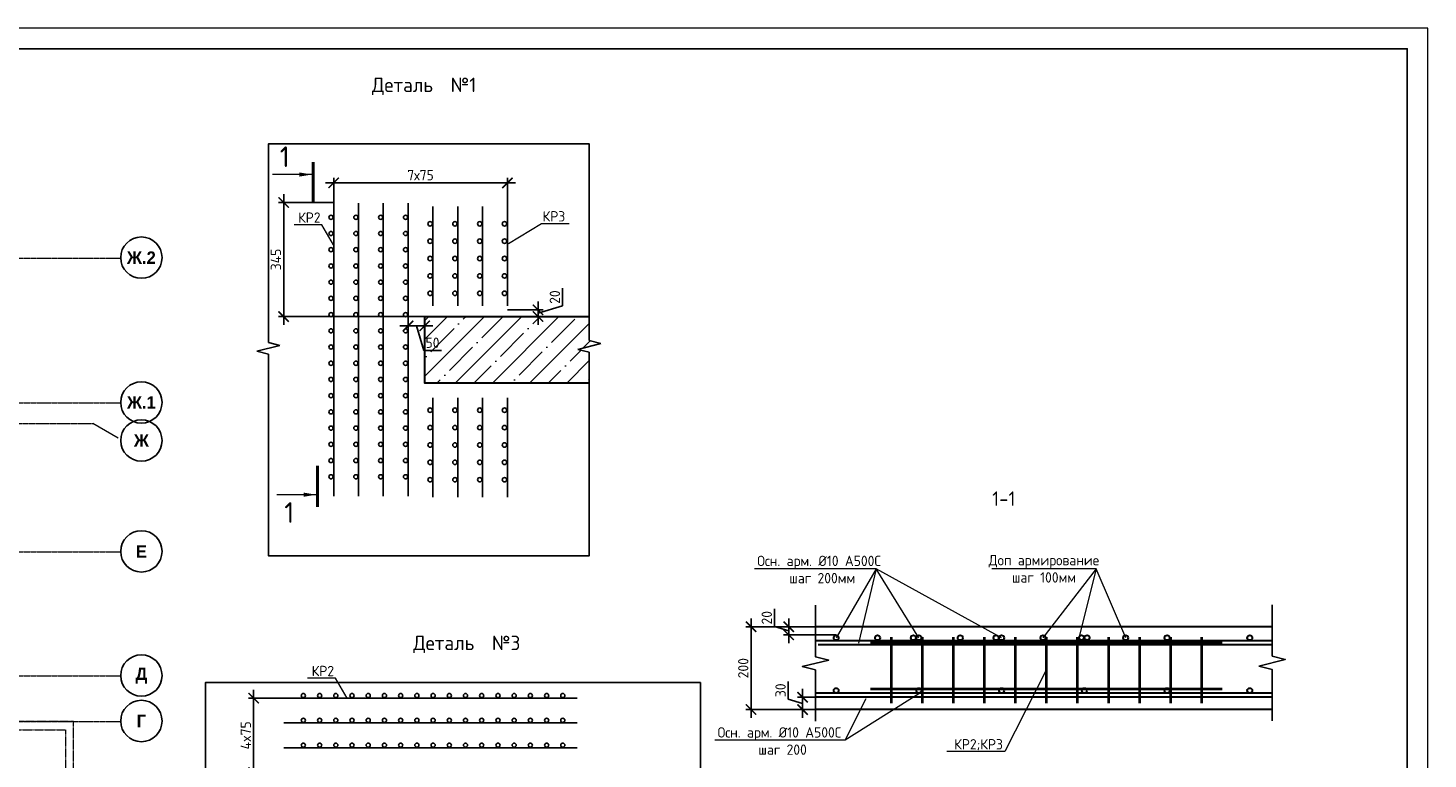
# Model space of a CAD drawing. Header units: millimetres. Extents: x 448962 to 1592680, y -326645 to -197113.
# Tile 392 of 398: x 950216 to 984064, y -262279 to -244611. Entities that reach past the tile are written whole.
import ezdxf
from ezdxf import colors
from ezdxf.entities.mleader import LeaderData, LeaderLine
from ezdxf.math import Vec2, Vec3

# ---------------------------------------------------------------- set-up
doc = ezdxf.new("R2010")
doc.units = ezdxf.units.MM
for name, pattern in [('01 Штриховая _4 мм_', [6, 3.5, -2.5]), ('______5', [1100, 800, -100, 100, -100]), ('осевая', [50.8, 31.75, -6.35, 6.35, -6.35])]:
    doc.linetypes.add(name, pattern=pattern)
for name, color, linetype, lineweight in [('Арматура', 152, 'Continuous', 40), ('Армирование', 3, 'Continuous', 40), ('Оси', 40, '______5', 18), ('осн.сетка', 4, 'Continuous', 60), ('Перекрытие ж_бетон', 1, 'Continuous', 30), ('подоснова', 151, 'Continuous', 5), ('поз.', 2, 'Continuous', 25), ('размер', 1, 'Continuous', 25), ('РАЗМЕРЫ', 1, 'Continuous', 9), ('СТЕНЫ', 3, 'Continuous', 30), ('ТОНКИЕ', 7, 'Continuous', 9), ('Узлы', 7, 'Continuous', 0)]:
    doc.layers.add(name, color=color, linetype=linetype, lineweight=lineweight)
doc.layers.add('ТОЛСТЫЕ_ОСНОВНЫЕ', color=6, linetype='Continuous')
doc.styles.add('Century Gothic', font='GOTHIC.TTF')
doc.styles.add('GOST-2.304_Type-B', font='GOST_Common.ttf')
doc.styles.add('ГОСТ', font='GOST_Common.ttf')
doc.styles.add('ГОСТ 2.304', font='GOST_Common.ttf')
doc.dimstyles.new('СПДС', dxfattribs={"dimscale": 100, "dimtxt": 2.5, "dimasz": 2.5, "dimexe": 1.25, "dimexo": 0, "dimtad": 1, "dimdec": 0, "dimtxsty": 'GOST-2.304_Type-B', "dimblk": 'ARCHTICK', "dimcen": 2.5, "dimdle": 2, "dimadec": 0, "dimazin": 2, "dimtfac": 0.75, "dimtdec": 0, "dimtmove": 1, "dimatfit": 3, "dimfxl": 1, "dimtolj": 1, "dimarcsym": 1})

# ---------------------------------------------------------------- blocks, each defined once
blk = doc.blocks.new('*U17')
at = {"layer": 'ТОЛСТЫЕ_ОСНОВНЫЕ', "color": 6}
blk.add_lwpolyline([(20, 5), (886, 5), (886, 415), (20, 415)], close=True, dxfattribs=at)
at = {"layer": 'ТОНКИЕ'}
blk.add_lwpolyline([(0, 0), (891, 0), (891, 420), (0, 420)], close=True, dxfattribs=at)
blk = doc.blocks.new('NSY101')
at = {"color": 0, "linetype": 'ByBlock', "lineweight": -2}
blk.add_circle((0, 0), 50, dxfattribs=at)
blk = doc.blocks.new('оси плит')
at = {"layer": 'Оси', "color": 16, "linetype": 'осевая', "lineweight": 0, "transparency": 33554687}
for p, q in [((519570.9, -205117.4), (573160.2, -205117.4)), ((519570.9, -208617.4), (573160.2, -208617.4)), ((520148.3, -209117.4), (572483.7, -209117.4)), ((519570.9, -212217.4), (573160.2, -212217.4)), ((519570.9, -215217.4), (573160.2, -215217.4)), ((519570.9, -216317.4), (573160.2, -216317.4))]:
    blk.add_line(p, q, dxfattribs=at)
at = {"layer": 'Оси', "color": 16, "linetype": '______5', "lineweight": 0, "transparency": 33554687}
blk.add_line((573099.3, -209472.8), (572483.7, -209117.4), dxfattribs=at)
at = {"layer": 'Оси', "color": 16, "linetype": 'Continuous', "lineweight": 25, "transparency": 33554687, "xscale": 9.999999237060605, "yscale": 9.999999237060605, "zscale": 9.999999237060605}
for p in [(573660.1, -205107.3), (573660.1, -208607.3), (573660.1, -209527.3), (573660.1, -212207.3), (573660.1, -215207.3), (573660.1, -216307.3)]:
    blk.add_blockref('NSY101', p, dxfattribs=at)
at = {"layer": 'Оси', "color": 16, "linetype": 'Continuous', "lineweight": 25, "transparency": 33554687, "char_height": 300, "attachment_point": 5, "style": 'Century Gothic'}
for s, insert, width in [('\\A1;{\\fCentury Gothic|i0|b1;\\H300.000000;\\W1.000000;\\C16;Ж.2}\\P', (573660.1, -205107.3), 890), ('\\A1;{\\fCentury Gothic|i0|b1;\\H300.000000;\\W1.000000;\\C16;Ж.1}\\P', (573660.1, -208607.3), 890), ('\\A1;{\\fCentury Gothic|i0|b1;\\H300.000000;\\W1.000000;\\C16;Ж}\\P', (573660.1, -209527.3), 540), ('\\A1;{\\fCentury Gothic|i0|b1;\\H300.000000;\\W1.000000;\\C16;Е}\\P', (573660.1, -212207.3), 365), ('\\A1;{\\fCentury Gothic|i0|b1;\\H300.000000;\\W1.000000;\\C16;Д}\\P', (573660.1, -215207.3), 470), ('\\A1;{\\fCentury Gothic|i0|b1;\\H300.000000;\\W1.000000;\\C16;Г}\\P', (573660.1, -216307.3), 345)]:
    blk.add_mtext(s, dxfattribs=dict(at, insert=insert, width=width))
blk = doc.blocks.new('стены  тп')
at = {"layer": 'СТЕНЫ', "color": 251, "linetype": '01 Штриховая _4 мм_', "lineweight": 0, "true_color": 0x636466}
for p, q in [((591492, -327826, 3100), (589762, -327826, 3100)), ((591492, -328026, 3100), (591492, -327826, 3100)), ((589762, -328026, 3100), (591292, -328026, 3100)), ((591292, -328026, 3100), (591292, -336126, 3100)), ((591492, -336326, 3100), (591492, -328026, 3100))]:
    blk.add_line(p, q, dxfattribs=at)
blk = doc.blocks.new('_ArchTick')
at = {"color": 0, "linetype": 'ByBlock', "const_width": 0.15}
blk.add_lwpolyline([(-0.5, -0.5), (0.5, 0.5)], dxfattribs=at)
blk = doc.blocks.new('*D950')
at = {"layer": 'DEFPOINTS', "color": 0, "transparency": 16777216}
for p in [(959406, -251586), (959406, -251811), (959806, -251586)]:
    blk.add_point(p, dxfattribs=at)
at = {"layer": 'РАЗМЕРЫ', "color": 0, "lineweight": -2, "transparency": 16777216}
for p, q in [((960006, -251811), (959206, -251811)), ((959406, -251586), (959406, -251936)), ((959606, -251811), (959784, -252405)), ((959806, -251586), (959806, -251936)), ((959784, -252405), (960209, -252405))]:
    blk.add_line(p, q, dxfattribs=at)
at = {"layer": 'РАЗМЕРЫ', "color": 0, "lineweight": -2, "transparency": 16777216, "xscale": 250, "yscale": 250, "zscale": 250, "rotation": 180}
blk.add_blockref('_ArchTick', (959406, -251811), dxfattribs=at)
at = {"layer": 'РАЗМЕРЫ', "color": 0, "lineweight": -2, "transparency": 16777216, "xscale": 250, "yscale": 250, "zscale": 250}
blk.add_blockref('_ArchTick', (959806, -251811), dxfattribs=at)
at = {"layer": 'РАЗМЕРЫ', "color": 0, "lineweight": 0, "transparency": 16777216, "insert": (959996, -252217), "char_height": 250, "attachment_point": 5, "style": 'GOST-2.304_Type-B'}
blk.add_mtext('\\A1;50', dxfattribs=at)
blk = doc.blocks.new('*D951')
at = {"layer": 'DEFPOINTS', "color": 0, "transparency": 16777216}
for p in [(961806, -251424), (962547, -251424), (961873, -251586)]:
    blk.add_point(p, dxfattribs=at)
at = {"layer": 'РАЗМЕРЫ', "color": 0, "lineweight": -2, "transparency": 16777216}
for p, q in [((963140, -251327), (963140, -250902)), ((961806, -251424), (962672, -251424)), ((962547, -251786), (962547, -251224)), ((962547, -251505), (963140, -251327)), ((961873, -251586), (962672, -251586))]:
    blk.add_line(p, q, dxfattribs=at)
at = {"layer": 'РАЗМЕРЫ', "color": 0, "lineweight": -2, "transparency": 16777216, "xscale": 250, "yscale": 250, "zscale": 250}
for p, rotation in [((962547, -251424), 90), ((962547, -251586), 270)]:
    blk.add_blockref('_ArchTick', p, dxfattribs=dict(at, rotation=rotation))
at = {"layer": 'РАЗМЕРЫ', "color": 0, "lineweight": 0, "transparency": 16777216, "insert": (962953, -251114), "char_height": 250, "attachment_point": 5, "rotation": 90, "style": 'GOST-2.304_Type-B'}
blk.add_mtext('\\A1;20', dxfattribs=at)
blk = doc.blocks.new('*D930')
at = {"layer": 'DEFPOINTS', "color": 0, "transparency": 16777216}
for p in [(957606, -248354), (957606, -248986), (961806, -249107)]:
    blk.add_point(p, dxfattribs=at)
at = {"layer": 'РАЗМЕРЫ', "color": 0, "lineweight": -2, "transparency": 16777216}
for p, q in [((962006, -248354), (957406, -248354)), ((957606, -248986), (957606, -248229)), ((961806, -249107), (961806, -248229))]:
    blk.add_line(p, q, dxfattribs=at)
at = {"layer": 'РАЗМЕРЫ', "color": 0, "lineweight": -2, "transparency": 16777216, "xscale": 250, "yscale": 250, "zscale": 250, "rotation": 180}
blk.add_blockref('_ArchTick', (957606, -248354), dxfattribs=at)
at = {"layer": 'РАЗМЕРЫ', "color": 0, "lineweight": -2, "transparency": 16777216, "xscale": 250, "yscale": 250, "zscale": 250}
blk.add_blockref('_ArchTick', (961806, -248354), dxfattribs=at)
at = {"layer": 'РАЗМЕРЫ', "color": 0, "lineweight": 0, "transparency": 16777216, "insert": (959706, -248167), "char_height": 250, "attachment_point": 5, "style": 'GOST-2.304_Type-B'}
blk.add_mtext('\\A1;7х75', dxfattribs=at)
blk = doc.blocks.new('_None')
blk = doc.blocks.new('кр1')
at = {"layer": 'осн.сетка', "color": 3, "lineweight": 25, "ltscale": 100}
blk.add_lwpolyline([(706362.1, 64835.7), (707628, 64835.7)], dxfattribs=at)
at = {"layer": 'размер', "lineweight": 25, "ltscale": 2}
for centre in [(706423.7, 64824.5), (706493.7, 64824.5), (706563.7, 64824.5), (706633.7, 64824.5), (706703.7, 64824.5), (706773.7, 64824.5), (706843.7, 64824.5), (706913.7, 64824.5), (706983.7, 64824.5), (707053.7, 64824.5), (707123.7, 64824.5), (707193.7, 64824.5), (707263.7, 64824.5), (707333.7, 64824.5), (707403.7, 64824.5), (707473.7, 64824.5), (707543.7, 64824.5)]:
    blk.add_circle(centre, 9, dxfattribs=at)
blk = doc.blocks.new('КР3')
at = {"layer": 'осн.сетка', "color": 3, "lineweight": 25, "ltscale": 100}
blk.add_lwpolyline([(201777.3, 10162.8), (202177.3, 10162.8)], dxfattribs=at)
at = {"layer": 'размер', "lineweight": 25, "ltscale": 2}
for centre in [(201847.3, 10151.6), (201917.3, 10151.6), (201987.3, 10151.6), (202057.3, 10151.6), (202127.3, 10151.6)]:
    blk.add_circle(centre, 9, dxfattribs=at)
blk = doc.blocks.new('деталь1')
at = {"layer": 'РАЗМЕРЫ', "color": 0, "xscale": 2.8, "yscale": 2.8, "zscale": 2.8, "rotation": 270}
for p in [(87255, 2000604), (87555, 2000604), (87855, 2000604), (88155, 2000604)]:
    blk.add_blockref('кр1', p, dxfattribs=at)
at = {"layer": 'РАЗМЕРЫ', "color": 1, "yscale": 3, "zscale": 3, "rotation": 270}
for p, xscale in [((239506, 628081), 3), ((239806, 628081), 3), ((240106, 628081), 3), ((240406, 628081), 3), ((239506, -586096), -3), ((239806, -586096), -3), ((240106, -586096), -3), ((240406, -586096), -3)]:
    blk.add_blockref('КР3', p, dxfattribs=dict(at, xscale=xscale))
blk = doc.blocks.new('*D947')
at = {"layer": 'DEFPOINTS', "color": 0, "transparency": 16777216}
for p in [(968608, -259084), (969755, -259084), (969755, -259279)]:
    blk.add_point(p, dxfattribs=at)
at = {"layer": 'РАЗМЕРЫ', "color": 0, "lineweight": -2, "transparency": 16777216}
for p, q in [((968264, -259078), (968264, -258653)), ((968608, -259479), (968608, -258884)), ((968608, -259181), (968264, -259078)), ((969755, -259084), (968483, -259084)), ((969755, -259279), (968483, -259279))]:
    blk.add_line(p, q, dxfattribs=at)
at = {"layer": 'РАЗМЕРЫ', "color": 0, "lineweight": -2, "transparency": 16777216, "xscale": 250, "yscale": 250, "zscale": 250}
for p, rotation in [((968608, -259084), 90), ((968608, -259279), 270)]:
    blk.add_blockref('_ArchTick', p, dxfattribs=dict(at, rotation=rotation))
at = {"layer": 'РАЗМЕРЫ', "color": 0, "lineweight": 0, "transparency": 16777216, "insert": (968077, -258865), "char_height": 250, "attachment_point": 5, "rotation": 90, "style": 'GOST-2.304_Type-B'}
blk.add_mtext('\\A1;20', dxfattribs=at)
blk = doc.blocks.new('*D948')
at = {"layer": 'DEFPOINTS', "color": 0, "transparency": 16777216}
for p in [(967697, -259084), (969621, -259084), (969467, -261084)]:
    blk.add_point(p, dxfattribs=at)
at = {"layer": 'РАЗМЕРЫ', "color": 0, "lineweight": -2, "transparency": 16777216}
for p, q in [((967697, -261284), (967697, -258884)), ((969621, -259084), (967572, -259084)), ((969467, -261084), (967572, -261084))]:
    blk.add_line(p, q, dxfattribs=at)
at = {"layer": 'РАЗМЕРЫ', "color": 0, "lineweight": -2, "transparency": 16777216, "xscale": 250, "yscale": 250, "zscale": 250}
for p, rotation in [((967697, -259084), 90), ((967697, -261084), 270)]:
    blk.add_blockref('_ArchTick', p, dxfattribs=dict(at, rotation=rotation))
at = {"layer": 'РАЗМЕРЫ', "color": 0, "lineweight": 0, "transparency": 16777216, "insert": (967509, -260084), "char_height": 250, "attachment_point": 5, "rotation": 90, "style": 'GOST-2.304_Type-B'}
blk.add_mtext('\\A1;200', dxfattribs=at)
blk = doc.blocks.new('*D949')
at = {"layer": 'DEFPOINTS', "color": 0, "transparency": 16777216}
for p in [(969532, -260784), (968942, -261084), (969532, -261084)]:
    blk.add_point(p, dxfattribs=at)
at = {"layer": 'РАЗМЕРЫ', "color": 0, "lineweight": -2, "transparency": 16777216}
for p, q in [((968598, -260830), (968598, -260405)), ((968942, -260584), (968942, -261284)), ((968942, -260934), (968598, -260830)), ((969532, -260784), (968817, -260784)), ((969532, -261084), (968817, -261084))]:
    blk.add_line(p, q, dxfattribs=at)
at = {"layer": 'РАЗМЕРЫ', "color": 0, "lineweight": -2, "transparency": 16777216, "xscale": 250, "yscale": 250, "zscale": 250}
for p, rotation in [((968942, -260784), 90), ((968942, -261084), 270)]:
    blk.add_blockref('_ArchTick', p, dxfattribs=dict(at, rotation=rotation))
at = {"layer": 'РАЗМЕРЫ', "color": 0, "lineweight": 0, "transparency": 16777216, "insert": (968410, -260618), "char_height": 250, "attachment_point": 5, "rotation": 90, "style": 'GOST-2.304_Type-B'}
blk.add_mtext('\\A1;30', dxfattribs=at)
blk = doc.blocks.new('кр2 фасад')
at = {"layer": 'Армирование', "ltscale": 0.3}
for p, q in [((297132, 23151), (297132, 21551)), ((297882, 23151), (297882, 21551)), ((298632, 23151), (298632, 21551)), ((299382, 23151), (299382, 21551)), ((300132, 23151), (300132, 21551)), ((300882, 23151), (300882, 21551)), ((301632, 23151), (301632, 21551)), ((302382, 23151), (302382, 21551)), ((303132, 23151), (303132, 21551)), ((303882, 23151), (303882, 21551)), ((304632, 23151), (304632, 21551)), ((296632, 23011), (305132, 23011)), ((296632, 21900), (305132, 21900))]:
    blk.add_line(p, q, dxfattribs=at)
blk = doc.blocks.new('*D952')
at = {"layer": 'DEFPOINTS', "color": 0, "transparency": 16777216}
for p in [(956397, -248827), (957606, -248827), (960092, -251586)]:
    blk.add_point(p, dxfattribs=at)
at = {"layer": 'РАЗМЕРЫ', "color": 0, "lineweight": -2, "transparency": 16777216}
for p, q in [((956397, -251786), (956397, -248627)), ((957606, -248827), (956272, -248827)), ((960092, -251586), (956272, -251586))]:
    blk.add_line(p, q, dxfattribs=at)
at = {"layer": 'РАЗМЕРЫ', "color": 0, "lineweight": -2, "transparency": 16777216, "xscale": 250, "yscale": 250, "zscale": 250}
for p, rotation in [((956397, -248827), 90), ((956397, -251586), 270)]:
    blk.add_blockref('_ArchTick', p, dxfattribs=dict(at, rotation=rotation))
at = {"layer": 'РАЗМЕРЫ', "color": 0, "lineweight": 0, "transparency": 16777216, "insert": (956209, -250206), "char_height": 250, "attachment_point": 5, "rotation": 90, "style": 'GOST-2.304_Type-B'}
blk.add_mtext('\\A1;345', dxfattribs=at)
blk = doc.blocks.new('*D1003')
at = {"layer": 'DEFPOINTS', "color": 0, "transparency": 16777216}
for p in [(957106, -260808), (955670, -262608), (957225, -262608)]:
    blk.add_point(p, dxfattribs=at)
at = {"layer": 'РАЗМЕРЫ', "color": 0, "lineweight": -2, "transparency": 16777216}
for p, q in [((955670, -260608), (955670, -262808)), ((957106, -260808), (955545, -260808)), ((957225, -262608), (955545, -262608))]:
    blk.add_line(p, q, dxfattribs=at)
at = {"layer": 'РАЗМЕРЫ', "color": 0, "lineweight": -2, "transparency": 16777216, "xscale": 250, "yscale": 250, "zscale": 250}
for p, rotation in [((955670, -260808), 90), ((955670, -262608), 270)]:
    blk.add_blockref('_ArchTick', p, dxfattribs=dict(at, rotation=rotation))
at = {"layer": 'РАЗМЕРЫ', "color": 0, "lineweight": 0, "transparency": 16777216, "insert": (955482, -261708), "char_height": 250, "attachment_point": 5, "rotation": 90, "style": 'GOST-2.304_Type-B'}
blk.add_mtext('\\A1;4x75', dxfattribs=at)

msp = doc.modelspace()

# ---------------------------------------------------------------- hatches: boundary and pattern name
at = {"layer": 'РАЗМЕРЫ', "transparency": 33554648}
h = msp.add_hatch(dxfattribs=at)
h.set_pattern_fill('ANSI35', color=1, scale=100)
h.set_pattern_definition([(45, (420016, -294421.15), (-449.0128, 449.0128), []), (45, (420465.04, -294421.15), (-449.0128, 449.0128), [793.75, -158.75, 0, -158.75])])
h.paths.add_polyline_path([(963785.2, -251586.1), (959805.5, -251586.1), (959805.5, -253186.1), (963785.2, -253186.1), (963785.2, -252447.6), (963505.2, -252377.6), (964065.2, -252237.6), (963785.2, -252167.6)])

# ---------------------------------------------------------------- linework, layer by layer
at = {"color": 252, "linetype": 'Continuous', "lineweight": 30, "true_color": 0x939598}
for centre in [(969754.8, -259348.6), (970754.8, -259348.6), (971620.7, -259348.6), (971754.8, -259348.6), (972754.8, -259348.6), (973620.7, -259348.6), (973754.8, -259348.6), (974754.8, -259348.6), (975687.1, -259346.5), (975821.2, -259346.5), (976754.8, -259348.6), (977754.8, -259348.6), (979754.8, -259348.6), (969754.8, -260624.6), (971754.8, -260624.6), (973754.8, -260624.6), (975754.8, -260624.6), (977754.8, -260624.6), (979754.8, -260624.6)]:
    msp.add_circle(centre, 60, dxfattribs=at)
at = {"layer": 'Арматура', "color": 2, "lineweight": 0}
for p, q in [((970720.6, -257682.2), (967777, -257682.2)), ((970720.6, -257682.2), (969754.8, -259348.6)), ((970720.6, -257682.2), (970296.1, -259476.8)), ((973754.8, -259348.6), (970720.6, -257682.2)), ((971754.8, -259348.6), (970720.6, -257682.2)), ((976041.6, -257682.2), (973515.1, -257682.2)), ((976041.6, -257682.2), (974754.8, -259348.6)), ((976041.6, -257682.2), (975620.7, -259348.6)), ((976754.8, -259348.6), (976041.6, -257682.2)), ((971754.8, -260703.6), (969975.8, -261827.8)), ((969975.8, -261827.8), (970476.1, -260816.8)), ((969975.8, -261827.8), (966818.6, -261827.8))]:
    msp.add_line(p, q, dxfattribs=at)
at = {"layer": 'Перекрытие ж_бетон', "color": 7, "linetype": 'Continuous', "lineweight": 30}
for p, q in [((980293.6, -259083.6), (969254.8, -259083.6)), ((980293.6, -261083.6), (969254.8, -261083.6))]:
    msp.add_line(p, q, dxfattribs=at)
at = {"layer": 'Перекрытие ж_бетон', "color": 252, "linetype": 'Continuous', "lineweight": 30, "true_color": 0x939598}
for p, q in [((980293.6, -259423.6), (969254.8, -259423.6)), ((980293.6, -259522.5), (969315.8, -259522.5)), ((980293.6, -260684.6), (969254.8, -260684.6)), ((980293.6, -260783.5), (969254.8, -260783.5)), ((980293.6, -260783.5), (969315.8, -260783.5))]:
    msp.add_line(p, q, dxfattribs=at)
at = {"layer": 'поз.', "linetype": 'Continuous'}
for points in [[(969254.8, -258564.5), (969254.8, -259806.5), (969574.8, -259886.5), (968934.8, -260046.5), (969254.8, -260126.5), (969254.8, -261368.5)], [(980293.6, -258551.3), (980293.6, -259793.3)], [(980293.6, -259793.3), (980613.6, -259873.3), (979973.6, -260033.3)], [(979973.6, -260033.3), (980293.6, -260113.3), (980293.6, -261355.3)]]:
    msp.add_lwpolyline(points, dxfattribs=at)
at = {"layer": 'размер', "linetype": 'Continuous', "ltscale": 0.2}
for points in [[(956027.6, -252211.2), (956027.6, -247411.4), (963785.2, -247411.4), (963785.2, -252167.6)], [(955747.6, -252421.2), (956307.6, -252281.2)], [(955747.6, -252421.2), (956307.6, -252281.2)], [(956027.6, -252491.2), (955747.6, -252421.2)], [(956307.6, -252281.2), (956027.6, -252211.2)], [(956307.6, -252281.2), (956027.6, -252211.2)], [(956027.6, -252491.2), (956027.6, -257367.9), (963785.2, -257367.9), (963785.2, -252447.6)], [(963505.2, -252377.6), (964065.2, -252237.6)], [(963785.2, -252447.6), (963505.2, -252377.6)], [(964065.2, -252237.6), (963785.2, -252167.6)], [(954504.5, -265231.1), (954504.5, -260431.3), (966471.8, -260431.3), (966471.8, -265187.5)]]:
    msp.add_lwpolyline(points, dxfattribs=at)
at = {"layer": 'РАЗМЕРЫ', "color": 1, "lineweight": 30}
msp.add_line((959805.5, -251586.1), (963785.2, -251586.1), dxfattribs=at)
msp.add_lwpolyline([(959805.5, -251586.1), (959805.5, -253186.1), (963785.2, -253186.1)], dxfattribs=at)
at = {"layer": 'Узлы', "color": 1, "linetype": 'Continuous', "lineweight": 0}
for p, q in [((957073, -248152.4, 3100), (956123, -248152.4, 3100)), ((957076.8, -248152.4, 3100), (956126.8, -248152.4, 3100)), ((957182.7, -255891), (956232.7, -255891))]:
    msp.add_line(p, q, dxfattribs=at)
at = {"layer": 'Узлы', "color": 1, "linetype": 'Continuous', "lineweight": 0, "const_width": 70, "elevation": 3100}
for points in [[(957108, -247852.4), (957108, -248852.4)], [(957111.8, -247852.4), (957111.8, -248852.4)]]:
    msp.add_lwpolyline(points, dxfattribs=at)
at = {"layer": 'Узлы', "color": 1, "linetype": 'Continuous', "lineweight": 0, "const_width": 70}
msp.add_lwpolyline([(957217.7, -256191), (957217.7, -255191)], dxfattribs=at)
at = {"layer": 'Узлы', "color": 1, "linetype": 'Continuous', "lineweight": 0}
for points in [[(957073, -248152.4, 3100), (956772.5, -248202.7, 3100), (956772.5, -248102.2, 3100)], [(957076.8, -248152.4, 3100), (956776.4, -248202.7, 3100), (956776.4, -248102.1, 3100)], [(957182.7, -255891), (956882.2, -255941.3), (956882.2, -255840.7)]]:
    msp.add_solid(points, dxfattribs=at)

# ---------------------------------------------------------------- block references
at = {"xscale": 100, "yscale": 100, "zscale": 100}
msp.add_blockref('*U17', (894963.6, -286610.9), dxfattribs=at)
at = {"color": 252, "true_color": 0x939598}
msp.add_blockref('кр2 фасад', (673953.3, -282481.6), dxfattribs=at)
at = {"layer": 'РАЗМЕРЫ'}
for name, p in [('оси плит', (379297, -45053.9)), ('стены  тп', (359826.9, 66454.4, -3100))]:
    msp.add_blockref(name, p, dxfattribs=at)
at = {"layer": 'РАЗМЕРЫ', "color": 1, "xscale": 2, "yscale": 2, "zscale": 2}
msp.add_blockref('деталь1', (420016, -294421.2), dxfattribs=at)
at = {"layer": 'РАЗМЕРЫ', "color": 0, "xscale": 5.600000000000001, "yscale": 5.600000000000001, "zscale": 5.600000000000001, "rotation": 180}
for p in [(4919118.4, 102271.8), (4919118.4, 101671.8), (4919118.4, 101071.8)]:
    msp.add_blockref('кр1', p, dxfattribs=at)

# ---------------------------------------------------------------- texts
at = {"layer": 'Арматура', "color": 2, "lineweight": 0, "char_height": 250, "width": 3270.998, "attachment_point": 5, "style": 'ГОСТ 2.304'}
for s, insert in [(' \\PОсн. арм. %%C10 А500С\\P шаг 200мм', (969342.4, -257490.8)), ('Доп армирование шаг 100мм', (974778.4, -257682.2)), (' \\PОсн. арм. %%C10 А500С\\P шаг 200', (968384, -261636.4))]:
    msp.add_mtext(s, dxfattribs=dict(at, insert=insert))
at = {"layer": 'размер', "linetype": 'Continuous', "ltscale": 0.4, "char_height": 350, "width": 4197.96, "attachment_point": 1, "style": 'ГОСТ'}
for s, insert in [('Деталь  №1', (958530.9, -245809.1)), ('1-1', (973526.8, -255812.1)), ('Деталь  №3', (959529.6, -259298.7))]:
    msp.add_mtext(s, dxfattribs=dict(at, insert=insert))
at = {"layer": 'Узлы', "color": 1, "linetype": 'Continuous', "lineweight": 0, "char_height": 500, "attachment_point": 5, "style": 'GOST-2.304_Type-B'}
for insert in [(956423, -247722.4, 3100), (956532.7, -256321)]:
    msp.add_mtext_dynamic_manual_height_columns('1', width=723.88, gutter_width=25, heights=[0], dxfattribs=dict(at, insert=insert))

# ---------------------------------------------------------------- dimensions: what is measured, and where the dimension line sits
at = {"layer": 'РАЗМЕРЫ', "color": 1, "lineweight": 0}
dim = msp.add_linear_dim(base=(957605.5, -248354.1), p1=(961805.5, -249106.7), p2=(957605.5, -248986.3), text='7х75', dimstyle='СПДС', override={"dimlfac": 0.25}, dxfattribs=at)
dim.commit()
dim.dimension.update_dxf_attribs({"geometry": '*D930', "text_midpoint": (959705.5, -248166.6)})
for base, p1, p2, override, picture, middle in [((956396.8, -248826.6), (960092.5, -251586.1), (957605.5, -248826.6), {"dimlfac": 0.125}, '*D952', (956209.3, -250206.4)), ((962546.7, -251423.6), (961872.8, -251586.1), (961805.5, -251423.6), {"dimlfac": 0.125}, '*D951', (962952.9, -251264.2)), ((967696.8, -259083.6), (969467.3, -261083.6), (969621.3, -259083.6), {"dimlfac": 0.1}, '*D948', (967509.3, -260083.6)), ((968608.0849334, -259083.5920405), (969754.8447095, -259278.5920405), (969754.8447095, -259083.5920405), {"dimlfac": 0.1}, '*D947', (968076.8349334, -259015.4670405)), ((968941.6, -261083.6), (969531.6, -260783.5), (969531.6, -261083.6), {"dimlfac": 0.1}, '*D949', (968410.4, -260767.9))]:
    dim = msp.add_linear_dim(base=base, p1=p1, p2=p2, angle=90, dimstyle='СПДС', override=override, dxfattribs=at)
    dim.commit()
    dim.dimension.update_dxf_attribs({"geometry": picture, "text_midpoint": middle})
dim = msp.add_linear_dim(base=(959405.5, -251811), p1=(959805.5, -251586.1), p2=(959405.5, -251586.1), dimstyle='СПДС', override={"dimlfac": 0.125}, dxfattribs=at)
dim.commit()
dim.dimension.update_dxf_attribs({"geometry": '*D950', "text_midpoint": (959846.1, -252217.3)})
dim = msp.add_linear_dim(base=(955669.6, -262608.2), p1=(957105.7, -260808.2), p2=(957225.1, -262608.2), angle=90, text='4x75', dimstyle='СПДС', dxfattribs=at)
dim.commit()
dim.dimension.update_dxf_attribs({"geometry": '*D1003', "text_midpoint": (955482.1, -261708.2)})

# ---------------------------------------------------------------- leaders
at = {"layer": 'подоснова', "color": 2, "ltscale": 0.3}
ml = msp.add_multileader_mtext('Standard', dxfattribs=at)
ml.set_content('КР2', color=2, style='GOST-2.304_Type-B')
ml.set_leader_properties(color=256, linetype='ByLayer', lineweight=15)
ml.set_arrow_properties(name='NONE')
ml.build(insert=Vec2(0, 0))
ml.multileader.update_dxf_attribs({"text_left_attachment_type": 6, "text_right_attachment_type": 6, "dogleg_length": 0.1, "arrow_head_size": 36})
ctx = ml.context
ctx.base_point, ctx.char_height, ctx.arrow_head_size, ctx.landing_gap_size, ctx.plane_origin = Vec3(956715.4, -249368.5), 250, 36, 40, Vec3(947952.1, -228287.3)
ctx.left_attachment, ctx.right_attachment, ctx.text_align_type = 6, 6, 1
notes = []
notes.append((ctx, [(1, (1, 1, 0), (957320.6, -249368.5), (-1, 0), 0.2, [(0, [(957605.5, -249849.2)], 0, [])])]))
ctx.mtext.insert, ctx.mtext.alignment, ctx.mtext.flow_direction = Vec3(957017.9, -249068.5), 2, 5
ml = msp.add_multileader_mtext('Standard', dxfattribs=at)
ml.set_content('КР3', color=2, style='GOST-2.304_Type-B')
ml.set_leader_properties(color=256, linetype='ByLayer', lineweight=15)
ml.set_arrow_properties(name='NONE')
ml.build(insert=Vec2(0, 0))
ml.multileader.update_dxf_attribs({"text_left_attachment_type": 6, "text_right_attachment_type": 6, "dogleg_length": 0.1, "arrow_head_size": 36})
ctx = ml.context
ctx.base_point, ctx.char_height, ctx.arrow_head_size, ctx.landing_gap_size, ctx.plane_origin = Vec3(962628.7, -249337.8), 250, 36, 40, Vec3(954390.4, -228256.6)
ctx.left_attachment, ctx.right_attachment, ctx.text_align_type = 6, 6, 1
notes.append((ctx, [(0, (1, 1, 0), (962628.5, -249337.8), (1, 0), 0.2, [(0, [(961833.8, -249818.5)], 0, [])])]))
ctx.mtext.insert, ctx.mtext.alignment, ctx.mtext.flow_direction = Vec3(962931.2, -249037.8), 2, 5
ml = msp.add_multileader_mtext('Standard', dxfattribs=at)
ml.set_content('КР2', color=2, style='GOST-2.304_Type-B')
ml.set_leader_properties(color=256, linetype='ByLayer', lineweight=15)
ml.set_arrow_properties(name='NONE')
ml.build(insert=Vec2(0, 0))
ml.multileader.update_dxf_attribs({"text_left_attachment_type": 6, "text_right_attachment_type": 6, "dogleg_length": 0.1, "arrow_head_size": 36})
ctx = ml.context
ctx.base_point, ctx.char_height, ctx.arrow_head_size, ctx.landing_gap_size, ctx.plane_origin = Vec3(957042.2, -260327.5), 250, 36, 40, Vec3(948278.9, -239246.3)
ctx.left_attachment, ctx.right_attachment, ctx.text_align_type = 6, 6, 1
notes.append((ctx, [(1, (1, 1, 0), (957647.4, -260327.5), (-1, 0), 0.2, [(0, [(957932.3, -260808.2)], 0, [])])]))
ctx.mtext.insert, ctx.mtext.alignment, ctx.mtext.flow_direction = Vec3(957344.7, -260027.5), 2, 5
ml = msp.add_multileader_mtext('Standard', dxfattribs=at)
ml.set_content('КР2;КР3', color=2, style='GOST-2.304_Type-B')
ml.set_leader_properties(color=256, linetype='ByLayer', lineweight=15)
ml.set_arrow_properties(name='NONE')
ml.build(insert=Vec2(0, 0))
ml.multileader.update_dxf_attribs({"text_left_attachment_type": 6, "text_right_attachment_type": 6, "dogleg_length": 0.1, "arrow_head_size": 36})
ctx = ml.context
ctx.base_point, ctx.char_height, ctx.arrow_head_size, ctx.landing_gap_size, ctx.plane_origin = Vec3(972563.9, -262098.5), 250, 36, 40, Vec3(964463.1, -241017.4)
ctx.left_attachment, ctx.right_attachment, ctx.text_align_type = 6, 6, 1
notes.append((ctx, [(1, (1, 1, 0), (973831.6, -262098.5), (-1, 0), 0.2, [(0, [(974835.5, -260130.1)], 0, [])])]))
ctx.mtext.insert, ctx.mtext.alignment, ctx.mtext.flow_direction = Vec3(973197.7, -261798.5), 2, 5
for ctx, leaders in notes:
    for number, flags, end, landing, length, lines in leaders:
        leader = LeaderData()
        leader.index, (leader.has_last_leader_line, leader.has_dogleg_vector, leader.attachment_direction) = number, flags
        leader.last_leader_point, leader.dogleg_vector, leader.dogleg_length = Vec3(end), Vec3(landing), length
        for number, points, colour, breaks in lines:
            line = LeaderLine()
            line.index, line.vertices, line.color, line.breaks = number, Vec3.list(points), colors.encode_raw_color(colour), breaks
            leader.lines.append(line)
        ctx.leaders.append(leader)

doc.saveas('drawing.dxf')
